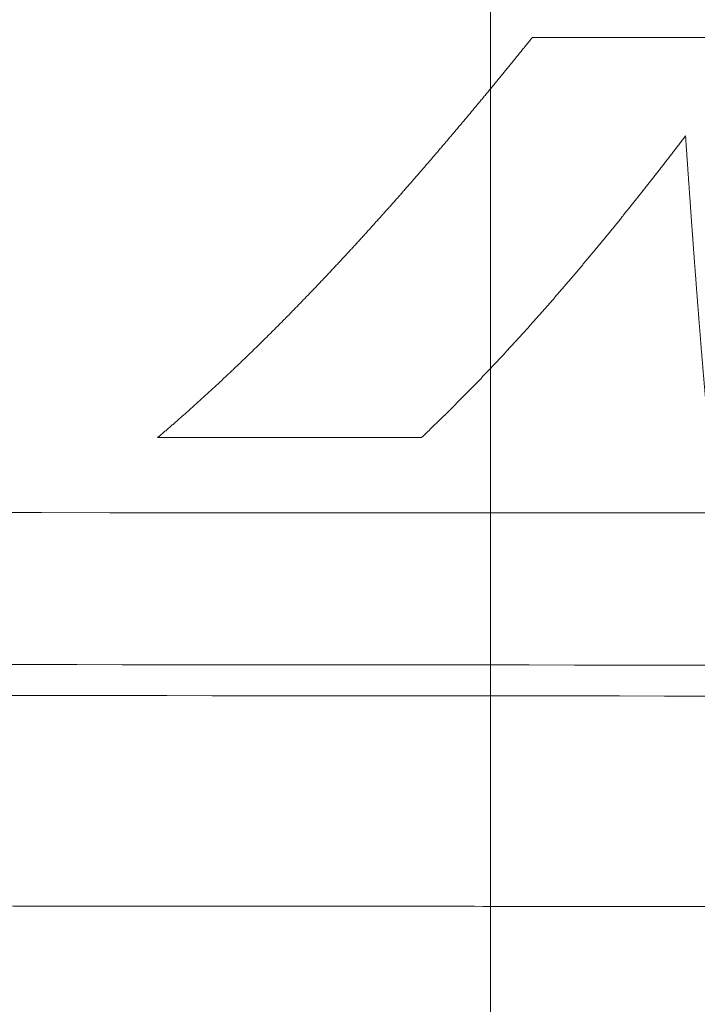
# Model space of a CAD drawing. Header units: millimetres. Extents: x 0 to 594, y 0 to 420.
# Tile 325 of 656: x 307.1 to 310.02, y 260.06 to 264.31. Entities that reach past the tile are written whole.
import ezdxf

# ---------------------------------------------------------------- set-up
doc = ezdxf.new("R2010")
doc.units = ezdxf.units.MM
doc.layers.add('1', color=7, linetype='Continuous', true_color=0xffffff)

msp = doc.modelspace()

# ---------------------------------------------------------------- linework, layer by layer
at = {"layer": '1', "color": 18, "linetype": 'Continuous', "lineweight": 18}
msp.add_line((309.132, 330.4548), (309.132, 250.8383), dxfattribs=at)
at = {"layer": '1', "color": 155, "linetype": 'Continuous', "lineweight": 13}
for points, knots in [([(307.6944, 262.5078), (307.6965, 262.5096), (307.7008, 262.5132), (307.7071, 262.5186), (307.7134, 262.5241), (307.7198, 262.5295), (307.7261, 262.5349), (307.7324, 262.5404), (307.7388, 262.5459), (307.7451, 262.5513), (307.7514, 262.5568), (307.7578, 262.5623), (307.7641, 262.5679), (307.7704, 262.5734), (307.7768, 262.5789), (307.7831, 262.5845), (307.7894, 262.5901), (307.7958, 262.5956), (307.8021, 262.6012), (307.8084, 262.6068), (307.8147, 262.6124), (307.8211, 262.6181), (307.8274, 262.6237), (307.8337, 262.6293), (307.84, 262.635), (307.8464, 262.6407), (307.8527, 262.6464), (307.859, 262.6521), (307.8653, 262.6578), (307.8717, 262.6635), (307.878, 262.6692), (307.8843, 262.6749), (307.8906, 262.6807), (307.897, 262.6865), (307.9033, 262.6922), (307.9096, 262.698), (307.9159, 262.7038), (307.9222, 262.7096), (307.9286, 262.7155), (307.9349, 262.7213), (307.9412, 262.7271), (307.9475, 262.733), (307.9539, 262.7389), (307.9602, 262.7448), (307.9665, 262.7506), (307.9728, 262.7566), (307.9791, 262.7625), (307.9855, 262.7684), (307.9918, 262.7743), (307.9981, 262.7803), (308.0044, 262.7862), (308.0107, 262.7922), (308.017, 262.7982), (308.0234, 262.8042), (308.0297, 262.8102), (308.036, 262.8162), (308.0423, 262.8223), (308.0486, 262.8283), (308.055, 262.8344), (308.0613, 262.8404), (308.0676, 262.8465), (308.0739, 262.8526), (308.0802, 262.8587), (308.0865, 262.8648), (308.0929, 262.8709), (308.0992, 262.877), (308.1055, 262.8832), (308.1118, 262.8893), (308.1181, 262.8955), (308.1245, 262.9017), (308.1308, 262.9079), (308.1371, 262.9141), (308.1434, 262.9203), (308.1497, 262.9265), (308.156, 262.9328), (308.1624, 262.939), (308.1687, 262.9453), (308.175, 262.9515), (308.1813, 262.9578), (308.1876, 262.9641), (308.194, 262.9704), (308.2003, 262.9767), (308.2066, 262.983), (308.2129, 262.9894), (308.2192, 262.9957), (308.2256, 263.0021), (308.2319, 263.0085), (308.2382, 263.0148), (308.2445, 263.0212), (308.2508, 263.0276), (308.2572, 263.034), (308.2635, 263.0405), (308.2698, 263.0469), (308.2761, 263.0534), (308.2825, 263.0598), (308.2888, 263.0663), (308.2951, 263.0728), (308.3014, 263.0793), (308.3077, 263.0858), (308.3141, 263.0923), (308.3204, 263.0988), (308.3267, 263.1053), (308.333, 263.1119), (308.3394, 263.1184), (308.3457, 263.125), (308.352, 263.1316), (308.3584, 263.1382), (308.3647, 263.1448), (308.371, 263.1514), (308.3773, 263.158), (308.3837, 263.1647), (308.39, 263.1713), (308.3963, 263.178), (308.4027, 263.1846), (308.409, 263.1913), (308.4153, 263.198), (308.4217, 263.2047), (308.428, 263.2114), (308.4343, 263.2181), (308.4407, 263.2249), (308.447, 263.2316), (308.4533, 263.2384), (308.4597, 263.2451), (308.466, 263.2519), (308.4723, 263.2587), (308.4787, 263.2655), (308.485, 263.2723), (308.4914, 263.2791), (308.4977, 263.2859), (308.5041, 263.2928), (308.5104, 263.2996), (308.5167, 263.3065), (308.5231, 263.3134), (308.5294, 263.3202), (308.5358, 263.3271), (308.5421, 263.334), (308.5485, 263.3409), (308.5548, 263.3479), (308.5612, 263.3548), (308.5675, 263.3618), (308.5739, 263.3687), (308.5802, 263.3757), (308.5866, 263.3827), (308.5929, 263.3896), (308.5993, 263.3966), (308.6056, 263.4036), (308.612, 263.4107), (308.6183, 263.4177), (308.6247, 263.4247), (308.631, 263.4318), (308.6374, 263.4389), (308.6438, 263.4459), (308.6501, 263.453), (308.6565, 263.4601), (308.6629, 263.4672), (308.6692, 263.4743), (308.6756, 263.4814), (308.6819, 263.4886), (308.6883, 263.4957), (308.6947, 263.5029), (308.7011, 263.51), (308.7074, 263.5172), (308.7138, 263.5244), (308.7202, 263.5316), (308.7265, 263.5388), (308.7329, 263.546), (308.7393, 263.5532), (308.7457, 263.5605), (308.752, 263.5677), (308.7584, 263.575), (308.7648, 263.5823), (308.7712, 263.5895), (308.7776, 263.5968), (308.784, 263.6041), (308.7903, 263.6114), (308.7967, 263.6187), (308.8031, 263.6261), (308.8095, 263.6334), (308.8159, 263.6408), (308.8223, 263.6481), (308.8287, 263.6555), (308.8351, 263.6629), (308.8415, 263.6703), (308.8479, 263.6777), (308.8543, 263.6851), (308.8607, 263.6925), (308.8671, 263.6999), (308.8735, 263.7073), (308.8799, 263.7148), (308.8863, 263.7223), (308.8927, 263.7297), (308.8991, 263.7372), (308.9055, 263.7447), (308.9119, 263.7522), (308.9183, 263.7597), (308.9247, 263.7672), (308.9311, 263.7747), (308.9376, 263.7823), (308.944, 263.7898), (308.9504, 263.7974), (308.9568, 263.805), (308.9632, 263.8125), (308.9697, 263.8201), (308.9761, 263.8277), (308.9825, 263.8353), (308.9889, 263.8429), (308.9954, 263.8506), (309.0018, 263.8582), (309.0082, 263.8658), (309.0147, 263.8735), (309.0211, 263.8812), (309.0275, 263.8888), (309.034, 263.8965), (309.0404, 263.9042), (309.0469, 263.9119), (309.0533, 263.9196), (309.0598, 263.9273), (309.0662, 263.9351), (309.0727, 263.9428), (309.0791, 263.9506), (309.0856, 263.9583), (309.092, 263.9661), (309.0985, 263.9739), (309.1049, 263.9817), (309.1114, 263.9895), (309.1179, 263.9973), (309.1243, 264.0051), (309.1308, 264.0129), (309.1373, 264.0207), (309.1437, 264.0286), (309.1502, 264.0364), (309.1567, 264.0443), (309.1631, 264.0522), (309.1696, 264.0601), (309.1761, 264.068), (309.1826, 264.0759), (309.1891, 264.0838), (309.1955, 264.0917), (309.202, 264.0996), (309.2085, 264.1076), (309.215, 264.1155), (309.2215, 264.1235), (309.228, 264.1314), (309.2345, 264.1394), (309.241, 264.1474), (309.2475, 264.1554), (309.254, 264.1634), (309.2605, 264.1714), (309.267, 264.1794), (309.2735, 264.1874), (309.28, 264.1955), (309.2865, 264.2035), (309.2931, 264.2116), (309.2996, 264.2197), (309.3061, 264.2277), (309.3104, 264.2331), (309.3126, 264.2358)], [0, 0, 0, 0, 0.003937, 0.007874, 0.011811, 0.015748, 0.019685, 0.023622, 0.027559, 0.031496, 0.035433, 0.03937, 0.043307, 0.047245, 0.051182, 0.055119, 0.059056, 0.062993, 0.06693, 0.070867, 0.074804, 0.078741, 0.082678, 0.086616, 0.090553, 0.09449, 0.098427, 0.102364, 0.106301, 0.110238, 0.114176, 0.118113, 0.12205, 0.125987, 0.129924, 0.133861, 0.137799, 0.141736, 0.145673, 0.14961, 0.153547, 0.157484, 0.161422, 0.165359, 0.169296, 0.173233, 0.17717, 0.181108, 0.185045, 0.188982, 0.192919, 0.196856, 0.200794, 0.204731, 0.208668, 0.212605, 0.216542, 0.22048, 0.224417, 0.228354, 0.232291, 0.236229, 0.240166, 0.244103, 0.24804, 0.251977, 0.255915, 0.259852, 0.263789, 0.267726, 0.271663, 0.275601, 0.279538, 0.283475, 0.287412, 0.291349, 0.295287, 0.299224, 0.303161, 0.307098, 0.311035, 0.314973, 0.31891, 0.322847, 0.326784, 0.330721, 0.334659, 0.338596, 0.342533, 0.34647, 0.350407, 0.354344, 0.358282, 0.362219, 0.366156, 0.370093, 0.37403, 0.377967, 0.381905, 0.385842, 0.389779, 0.393716, 0.397653, 0.40159, 0.405527, 0.409465, 0.413402, 0.417339, 0.421276, 0.425213, 0.42915, 0.433087, 0.437024, 0.440961, 0.444899, 0.448836, 0.452773, 0.45671, 0.460647, 0.464584, 0.468521, 0.472458, 0.476395, 0.480332, 0.484269, 0.488206, 0.492143, 0.49608, 0.500018, 0.503955, 0.507892, 0.511829, 0.515766, 0.519703, 0.52364, 0.527577, 0.531514, 0.535451, 0.539388, 0.543325, 0.547262, 0.551199, 0.555136, 0.559073, 0.56301, 0.566947, 0.570884, 0.57482, 0.578757, 0.582694, 0.586631, 0.590568, 0.594505, 0.598442, 0.602379, 0.606316, 0.610253, 0.61419, 0.618127, 0.622064, 0.626001, 0.629937, 0.633874, 0.637811, 0.641748, 0.645685, 0.649622, 0.653559, 0.657496, 0.661432, 0.665369, 0.669306, 0.673243, 0.67718, 0.681117, 0.685054, 0.68899, 0.692927, 0.696864, 0.700801, 0.704738, 0.708675, 0.712611, 0.716548, 0.720485, 0.724422, 0.728359, 0.732295, 0.736232, 0.740169, 0.744106, 0.748043, 0.751979, 0.755916, 0.759853, 0.76379, 0.767727, 0.771663, 0.7756, 0.779537, 0.783474, 0.78741, 0.791347, 0.795284, 0.799221, 0.803158, 0.807094, 0.811031, 0.814968, 0.818905, 0.822841, 0.826778, 0.830715, 0.834652, 0.838589, 0.842525, 0.846462, 0.850399, 0.854336, 0.858273, 0.862209, 0.866146, 0.870083, 0.87402, 0.877957, 0.881893, 0.88583, 0.889767, 0.893704, 0.897641, 0.901577, 0.905514, 0.909451, 0.913388, 0.917325, 0.921262, 0.925198, 0.929135, 0.933072, 0.937009, 0.940946, 0.944883, 0.94882, 0.952757, 0.956694, 0.96063, 0.964567, 0.968504, 0.972441, 0.976378, 0.980315, 0.984252, 0.988189, 0.992126, 0.996063, 1, 1, 1, 1]), ([(309.9739, 263.8106), (309.972, 263.808), (309.9682, 263.803), (309.9624, 263.7954), (309.9566, 263.7879), (309.9508, 263.7803), (309.9451, 263.7728), (309.9393, 263.7653), (309.9335, 263.7578), (309.9278, 263.7503), (309.922, 263.7428), (309.9162, 263.7353), (309.9105, 263.7279), (309.9047, 263.7204), (309.899, 263.7129), (309.8932, 263.7055), (309.8874, 263.6981), (309.8817, 263.6907), (309.8759, 263.6832), (309.8702, 263.6759), (309.8644, 263.6685), (309.8587, 263.6611), (309.8529, 263.6537), (309.8472, 263.6464), (309.8414, 263.639), (309.8357, 263.6317), (309.83, 263.6243), (309.8242, 263.617), (309.8185, 263.6097), (309.8127, 263.6024), (309.807, 263.5951), (309.8013, 263.5879), (309.7955, 263.5806), (309.7898, 263.5733), (309.784, 263.5661), (309.7783, 263.5589), (309.7726, 263.5516), (309.7668, 263.5444), (309.7611, 263.5372), (309.7554, 263.53), (309.7497, 263.5228), (309.7439, 263.5156), (309.7382, 263.5085), (309.7325, 263.5013), (309.7267, 263.4942), (309.721, 263.4871), (309.7153, 263.4799), (309.7096, 263.4728), (309.7039, 263.4657), (309.6981, 263.4586), (309.6924, 263.4515), (309.6867, 263.4445), (309.681, 263.4374), (309.6753, 263.4304), (309.6696, 263.4233), (309.6638, 263.4163), (309.6581, 263.4093), (309.6524, 263.4023), (309.6467, 263.3953), (309.641, 263.3883), (309.6353, 263.3813), (309.6296, 263.3743), (309.6239, 263.3674), (309.6182, 263.3604), (309.6124, 263.3535), (309.6067, 263.3466), (309.601, 263.3397), (309.5953, 263.3328), (309.5896, 263.3259), (309.5839, 263.319), (309.5782, 263.3121), (309.5725, 263.3053), (309.5668, 263.2984), (309.5611, 263.2916), (309.5554, 263.2847), (309.5497, 263.2779), (309.544, 263.2711), (309.5383, 263.2643), (309.5326, 263.2575), (309.5269, 263.2508), (309.5212, 263.244), (309.5155, 263.2373), (309.5098, 263.2305), (309.5042, 263.2238), (309.4985, 263.2171), (309.4928, 263.2103), (309.4871, 263.2037), (309.4814, 263.197), (309.4757, 263.1903), (309.47, 263.1836), (309.4643, 263.177), (309.4586, 263.1703), (309.4529, 263.1637), (309.4472, 263.1571), (309.4416, 263.1504), (309.4359, 263.1438), (309.4302, 263.1373), (309.4245, 263.1307), (309.4188, 263.1241), (309.4131, 263.1176), (309.4074, 263.111), (309.4017, 263.1045), (309.3961, 263.0979), (309.3904, 263.0914), (309.3847, 263.0849), (309.379, 263.0784), (309.3733, 263.072), (309.3676, 263.0655), (309.362, 263.059), (309.3563, 263.0526), (309.3506, 263.0461), (309.3449, 263.0397), (309.3392, 263.0333), (309.3336, 263.0269), (309.3279, 263.0205), (309.3222, 263.0141), (309.3165, 263.0078), (309.3108, 263.0014), (309.3051, 262.9951), (309.2995, 262.9887), (309.2938, 262.9824), (309.2881, 262.9761), (309.2824, 262.9698), (309.2768, 262.9635), (309.2711, 262.9572), (309.2654, 262.9509), (309.2597, 262.9447), (309.254, 262.9384), (309.2484, 262.9322), (309.2427, 262.926), (309.237, 262.9198), (309.2313, 262.9135), (309.2256, 262.9074), (309.22, 262.9012), (309.2143, 262.895), (309.2086, 262.8889), (309.2029, 262.8827), (309.1973, 262.8766), (309.1916, 262.8705), (309.1859, 262.8643), (309.1802, 262.8582), (309.1745, 262.8521), (309.1689, 262.8461), (309.1632, 262.84), (309.1575, 262.834), (309.1518, 262.8279), (309.1462, 262.8219), (309.1405, 262.8159), (309.1348, 262.8098), (309.1291, 262.8038), (309.1234, 262.7979), (309.1178, 262.7919), (309.1121, 262.7859), (309.1064, 262.78), (309.1007, 262.774), (309.0951, 262.7681), (309.0894, 262.7622), (309.0837, 262.7563), (309.078, 262.7504), (309.0723, 262.7445), (309.0667, 262.7386), (309.061, 262.7328), (309.0553, 262.7269), (309.0496, 262.7211), (309.0439, 262.7153), (309.0383, 262.7094), (309.0326, 262.7036), (309.0269, 262.6978), (309.0212, 262.6921), (309.0155, 262.6863), (309.0099, 262.6805), (309.0042, 262.6748), (308.9985, 262.6691), (308.9928, 262.6633), (308.9871, 262.6576), (308.9814, 262.6519), (308.9758, 262.6462), (308.9701, 262.6406), (308.9644, 262.6349), (308.9587, 262.6293), (308.953, 262.6236), (308.9473, 262.618), (308.9416, 262.6124), (308.936, 262.6068), (308.9303, 262.6012), (308.9246, 262.5956), (308.9189, 262.59), (308.9132, 262.5845), (308.9075, 262.5789), (308.9018, 262.5734), (308.8961, 262.5679), (308.8904, 262.5624), (308.8847, 262.5569), (308.8791, 262.5514), (308.8734, 262.5459), (308.8677, 262.5404), (308.862, 262.535), (308.8563, 262.5295), (308.8506, 262.5241), (308.8449, 262.5187), (308.8392, 262.5133), (308.8354, 262.5097), (308.8335, 262.5079)], [0, 0, 0, 0, 0.005, 0.01, 0.015, 0.02, 0.025, 0.03, 0.035, 0.04, 0.045, 0.05, 0.055, 0.06, 0.065, 0.069999, 0.074999, 0.079999, 0.084999, 0.089999, 0.094999, 0.099999, 0.104999, 0.109999, 0.114999, 0.119999, 0.124999, 0.129999, 0.134998, 0.139998, 0.144998, 0.149998, 0.154998, 0.159998, 0.164998, 0.169998, 0.174998, 0.179998, 0.184997, 0.189997, 0.194997, 0.199997, 0.204997, 0.209997, 0.214997, 0.219997, 0.224997, 0.229996, 0.234996, 0.239996, 0.244996, 0.249996, 0.254996, 0.259996, 0.264996, 0.269996, 0.274996, 0.279996, 0.284995, 0.289995, 0.294995, 0.299995, 0.304995, 0.309995, 0.314995, 0.319995, 0.324995, 0.329995, 0.334995, 0.339995, 0.344995, 0.349994, 0.354994, 0.359994, 0.364994, 0.369994, 0.374994, 0.379994, 0.384994, 0.389994, 0.394994, 0.399994, 0.404994, 0.409994, 0.414994, 0.419994, 0.424994, 0.429994, 0.434994, 0.439994, 0.444994, 0.449994, 0.454994, 0.459994, 0.464994, 0.469994, 0.474994, 0.479994, 0.484994, 0.489994, 0.494994, 0.499994, 0.504994, 0.509994, 0.514994, 0.519994, 0.524994, 0.529994, 0.534994, 0.539994, 0.544994, 0.549994, 0.554994, 0.559994, 0.564994, 0.569994, 0.574994, 0.579994, 0.584994, 0.589994, 0.594994, 0.599994, 0.604994, 0.609995, 0.614995, 0.619995, 0.624995, 0.629995, 0.634995, 0.639995, 0.644995, 0.649995, 0.654995, 0.659995, 0.664995, 0.669995, 0.674995, 0.679996, 0.684996, 0.689996, 0.694996, 0.699996, 0.704996, 0.709996, 0.714996, 0.719996, 0.724996, 0.729996, 0.734997, 0.739997, 0.744997, 0.749997, 0.754997, 0.759997, 0.764997, 0.769997, 0.774997, 0.779997, 0.784997, 0.789998, 0.794998, 0.799998, 0.804998, 0.809998, 0.814998, 0.819998, 0.824998, 0.829998, 0.834998, 0.839998, 0.844998, 0.849999, 0.854999, 0.859999, 0.864999, 0.869999, 0.874999, 0.879999, 0.884999, 0.889999, 0.894999, 0.899999, 0.904999, 0.909999, 0.914999, 0.92, 0.925, 0.93, 0.935, 0.94, 0.945, 0.95, 0.955, 0.96, 0.965, 0.97, 0.975, 0.98, 0.985, 0.99, 0.995, 1, 1, 1, 1]), ([(310.0755, 262.5079), (310.0753, 262.5096), (310.075, 262.5132), (310.0745, 262.5186), (310.074, 262.5241), (310.0735, 262.5295), (310.073, 262.5349), (310.0724, 262.5404), (310.0719, 262.5459), (310.0714, 262.5513), (310.0709, 262.5568), (310.0704, 262.5623), (310.0699, 262.5678), (310.0694, 262.5733), (310.0689, 262.5789), (310.0684, 262.5844), (310.0679, 262.59), (310.0674, 262.5955), (310.0669, 262.6011), (310.0664, 262.6067), (310.0659, 262.6123), (310.0654, 262.6179), (310.0649, 262.6236), (310.0644, 262.6292), (310.0638, 262.6349), (310.0633, 262.6405), (310.0628, 262.6462), (310.0623, 262.6519), (310.0618, 262.6576), (310.0613, 262.6633), (310.0608, 262.669), (310.0603, 262.6747), (310.0598, 262.6805), (310.0593, 262.6862), (310.0588, 262.692), (310.0583, 262.6978), (310.0578, 262.7035), (310.0573, 262.7093), (310.0568, 262.7152), (310.0563, 262.721), (310.0558, 262.7268), (310.0553, 262.7327), (310.0548, 262.7385), (310.0542, 262.7444), (310.0537, 262.7503), (310.0532, 262.7562), (310.0527, 262.7621), (310.0522, 262.768), (310.0517, 262.7739), (310.0512, 262.7798), (310.0507, 262.7858), (310.0502, 262.7917), (310.0497, 262.7977), (310.0492, 262.8037), (310.0487, 262.8097), (310.0482, 262.8157), (310.0477, 262.8217), (310.0472, 262.8277), (310.0467, 262.8338), (310.0462, 262.8398), (310.0457, 262.8459), (310.0452, 262.852), (310.0447, 262.858), (310.0442, 262.8641), (310.0437, 262.8702), (310.0431, 262.8764), (310.0426, 262.8825), (310.0421, 262.8886), (310.0416, 262.8948), (310.0411, 262.9009), (310.0406, 262.9071), (310.0401, 262.9133), (310.0396, 262.9195), (310.0391, 262.9257), (310.0386, 262.9319), (310.0381, 262.9382), (310.0376, 262.9444), (310.0371, 262.9506), (310.0366, 262.9569), (310.0361, 262.9632), (310.0356, 262.9695), (310.0351, 262.9758), (310.0346, 262.9821), (310.0341, 262.9884), (310.0336, 262.9947), (310.033, 263.0011), (310.0325, 263.0074), (310.032, 263.0138), (310.0315, 263.0202), (310.031, 263.0266), (310.0305, 263.033), (310.03, 263.0394), (310.0295, 263.0458), (310.029, 263.0522), (310.0285, 263.0587), (310.028, 263.0651), (310.0275, 263.0716), (310.027, 263.078), (310.0265, 263.0845), (310.026, 263.091), (310.0255, 263.0975), (310.025, 263.1041), (310.0245, 263.1106), (310.024, 263.1171), (310.0234, 263.1237), (310.0229, 263.1303), (310.0224, 263.1368), (310.0219, 263.1434), (310.0214, 263.15), (310.0209, 263.1566), (310.0204, 263.1632), (310.0199, 263.1699), (310.0194, 263.1765), (310.0189, 263.1832), (310.0184, 263.1898), (310.0179, 263.1965), (310.0174, 263.2032), (310.0169, 263.2099), (310.0164, 263.2166), (310.0158, 263.2233), (310.0153, 263.23), (310.0148, 263.2368), (310.0143, 263.2435), (310.0138, 263.2503), (310.0133, 263.2571), (310.0128, 263.2638), (310.0123, 263.2706), (310.0118, 263.2774), (310.0113, 263.2842), (310.0108, 263.2911), (310.0103, 263.2979), (310.0098, 263.3048), (310.0093, 263.3116), (310.0087, 263.3185), (310.0082, 263.3254), (310.0077, 263.3323), (310.0072, 263.3392), (310.0067, 263.3461), (310.0062, 263.353), (310.0057, 263.3599), (310.0052, 263.3669), (310.0047, 263.3738), (310.0042, 263.3808), (310.0037, 263.3878), (310.0032, 263.3948), (310.0026, 263.4018), (310.0021, 263.4088), (310.0016, 263.4158), (310.0011, 263.4228), (310.0006, 263.4299), (310.0001, 263.4369), (309.9996, 263.444), (309.9991, 263.451), (309.9986, 263.4581), (309.9981, 263.4652), (309.9975, 263.4723), (309.997, 263.4794), (309.9965, 263.4866), (309.996, 263.4937), (309.9955, 263.5009), (309.995, 263.508), (309.9945, 263.5152), (309.994, 263.5224), (309.9935, 263.5296), (309.993, 263.5368), (309.9924, 263.544), (309.9919, 263.5512), (309.9914, 263.5584), (309.9909, 263.5657), (309.9904, 263.5729), (309.9899, 263.5802), (309.9894, 263.5875), (309.9889, 263.5947), (309.9883, 263.602), (309.9878, 263.6093), (309.9873, 263.6167), (309.9868, 263.624), (309.9863, 263.6313), (309.9858, 263.6387), (309.9853, 263.646), (309.9848, 263.6534), (309.9842, 263.6608), (309.9837, 263.6682), (309.9832, 263.6756), (309.9827, 263.683), (309.9822, 263.6904), (309.9817, 263.6978), (309.9812, 263.7053), (309.9806, 263.7127), (309.9801, 263.7202), (309.9796, 263.7277), (309.9791, 263.7351), (309.9786, 263.7426), (309.9781, 263.7501), (309.9775, 263.7577), (309.977, 263.7652), (309.9765, 263.7727), (309.976, 263.7803), (309.9755, 263.7878), (309.975, 263.7954), (309.9745, 263.803), (309.9741, 263.808), (309.9739, 263.8106)], [0, 0, 0, 0, 0.005, 0.01, 0.015, 0.02, 0.025, 0.03, 0.035, 0.04, 0.045, 0.05, 0.055, 0.06, 0.065, 0.07, 0.075, 0.080001, 0.085001, 0.090001, 0.095001, 0.100001, 0.105001, 0.110001, 0.115001, 0.120001, 0.125001, 0.130001, 0.135001, 0.140001, 0.145001, 0.150002, 0.155002, 0.160002, 0.165002, 0.170002, 0.175002, 0.180002, 0.185002, 0.190002, 0.195002, 0.200002, 0.205003, 0.210003, 0.215003, 0.220003, 0.225003, 0.230003, 0.235003, 0.240003, 0.245003, 0.250003, 0.255003, 0.260003, 0.265004, 0.270004, 0.275004, 0.280004, 0.285004, 0.290004, 0.295004, 0.300004, 0.305004, 0.310004, 0.315004, 0.320004, 0.325004, 0.330005, 0.335005, 0.340005, 0.345005, 0.350005, 0.355005, 0.360005, 0.365005, 0.370005, 0.375005, 0.380005, 0.385005, 0.390005, 0.395005, 0.400005, 0.405005, 0.410005, 0.415005, 0.420005, 0.425005, 0.430005, 0.435006, 0.440006, 0.445006, 0.450006, 0.455006, 0.460006, 0.465006, 0.470006, 0.475006, 0.480006, 0.485006, 0.490006, 0.495006, 0.500006, 0.505006, 0.510006, 0.515006, 0.520006, 0.525006, 0.530006, 0.535006, 0.540006, 0.545006, 0.550005, 0.555005, 0.560005, 0.565005, 0.570005, 0.575005, 0.580005, 0.585005, 0.590005, 0.595005, 0.600005, 0.605005, 0.610005, 0.615005, 0.620005, 0.625005, 0.630005, 0.635005, 0.640005, 0.645005, 0.650005, 0.655005, 0.660004, 0.665004, 0.670004, 0.675004, 0.680004, 0.685004, 0.690004, 0.695004, 0.700004, 0.705004, 0.710004, 0.715004, 0.720004, 0.725003, 0.730003, 0.735003, 0.740003, 0.745003, 0.750003, 0.755003, 0.760003, 0.765003, 0.770003, 0.775003, 0.780003, 0.785002, 0.790002, 0.795002, 0.800002, 0.805002, 0.810002, 0.815002, 0.820002, 0.825002, 0.830002, 0.835002, 0.840002, 0.845001, 0.850001, 0.855001, 0.860001, 0.865001, 0.870001, 0.875001, 0.880001, 0.885001, 0.890001, 0.895001, 0.900001, 0.905001, 0.910001, 0.915001, 0.92, 0.925, 0.93, 0.935, 0.94, 0.945, 0.95, 0.955, 0.96, 0.965, 0.97, 0.975, 0.98, 0.985, 0.99, 0.995, 1, 1, 1, 1])]:
    msp.add_open_spline(points, degree=3, knots=knots, dxfattribs=at)
for points in [[(309.3126, 264.2358), (309.8531, 264.2361), (310.3935, 264.2364), (310.9339, 264.2367)], [(308.8335, 262.5079), (308.4538, 262.5079), (308.0741, 262.5078), (307.6944, 262.5078)]]:
    msp.add_open_spline(points, degree=3, dxfattribs=at)
at = {"layer": '1', "color": 155, "linetype": 'Continuous', "lineweight": 18}
msp.add_open_spline([(319.9029, 262.1807), (307.2913, 262.1837), (294.6796, 262.1868), (282.068, 262.1896)], degree=3, dxfattribs=at)
for points, knots in [([(329.0967, 261.5116), (322.2585, 261.5165), (321.217, 261.5173), (319.1323, 261.5188), (315.4861, 261.5215), (308.192, 261.5268), (293.6047, 261.5376), (276.9333, 261.5491), (262.3459, 261.56), (254.0102, 261.5666), (247.7584, 261.5711), (241.5076, 261.5723), (233.1762, 261.5711), (226.9318, 261.5715), (222.7682, 261.5785)], [0, 0, 0, 0, 0.015625, 0.03125, 0.0625, 0.125, 0.25, 0.5, 0.625, 0.6875, 0.75, 0.8125, 0.875, 1, 1, 1, 1]), ([(329.5133, 261.3777), (322.2567, 261.3829), (321.2149, 261.3837), (319.1305, 261.3852), (315.4841, 261.3879), (308.1902, 261.3932), (293.6028, 261.4039), (276.9315, 261.4155), (262.344, 261.4264), (254.0083, 261.433), (247.7566, 261.4375), (241.5054, 261.4387), (233.1722, 261.4375), (226.9248, 261.4378), (222.7594, 261.4449)], [0, 0, 0, 0, 0.015625, 0.03125, 0.0625, 0.125, 0.25, 0.5, 0.625, 0.6875, 0.75, 0.8125, 0.875, 1, 1, 1, 1]), ([(222.7402, 260.536), (223.8798, 260.5342), (226.082, 260.5313), (229.2703, 260.5295), (232.2283, 260.5289), (234.956, 260.529), (237.4406, 260.5293), (239.6848, 260.5295), (241.6913, 260.5295), (243.4761, 260.5294), (246.3808, 260.5288), (250.5549, 260.5268), (255.0637, 260.5233), (258.6483, 260.5205), (261.241, 260.5185), (263.8581, 260.5165), (266.4989, 260.5145), (269.1428, 260.5125), (271.7267, 260.5106), (274.1864, 260.5088), (277.0886, 260.5067), (280.6319, 260.5042), (284.9201, 260.5011), (289.399, 260.498), (293.9252, 260.4947), (297.4816, 260.4922), (300.068, 260.4903), (301.6783, 260.4891), (303.2417, 260.488), (304.7123, 260.4869), (306.0508, 260.4859), (307.2783, 260.485), (308.45, 260.4842), (309.6708, 260.4833), (311.0191, 260.4823), (312.5447, 260.4812), (314.2476, 260.4799), (316.1279, 260.4786), (318.1854, 260.4771), (319.694, 260.476), (320.595, 260.4753), (320.83, 260.4751), (321.0673, 260.475), (321.3307, 260.4748), (321.6167, 260.4746), (321.9691, 260.4743), (322.4231, 260.474), (323.0561, 260.4735), (323.7786, 260.473), (324.5758, 260.4724), (325.4225, 260.4718), (326.4174, 260.4711), (327.5749, 260.4702), (328.9097, 260.4693), (329.8604, 260.4686), (330.3677, 260.4682)], [0, 0, 0, 0, 0.031763, 0.061388, 0.088872, 0.114216, 0.13742, 0.158126, 0.17677, 0.19335, 0.207875, 0.257734, 0.309699, 0.333553, 0.35765, 0.381967, 0.406503, 0.431259, 0.455662, 0.478528, 0.499821, 0.536558, 0.577293, 0.619348, 0.661403, 0.703457, 0.718477, 0.733497, 0.748341, 0.762054, 0.77449, 0.78565, 0.79627, 0.80715, 0.819677, 0.833852, 0.849674, 0.867144, 0.886262, 0.907026, 0.909193, 0.911377, 0.913577, 0.915809, 0.918719, 0.921549, 0.925631, 0.931373, 0.939193, 0.945772, 0.953594, 0.962793, 0.973503, 0.985858, 1, 1, 1, 1])]:
    msp.add_open_spline(points, degree=3, knots=knots, dxfattribs=at)

doc.saveas('drawing.dxf')
